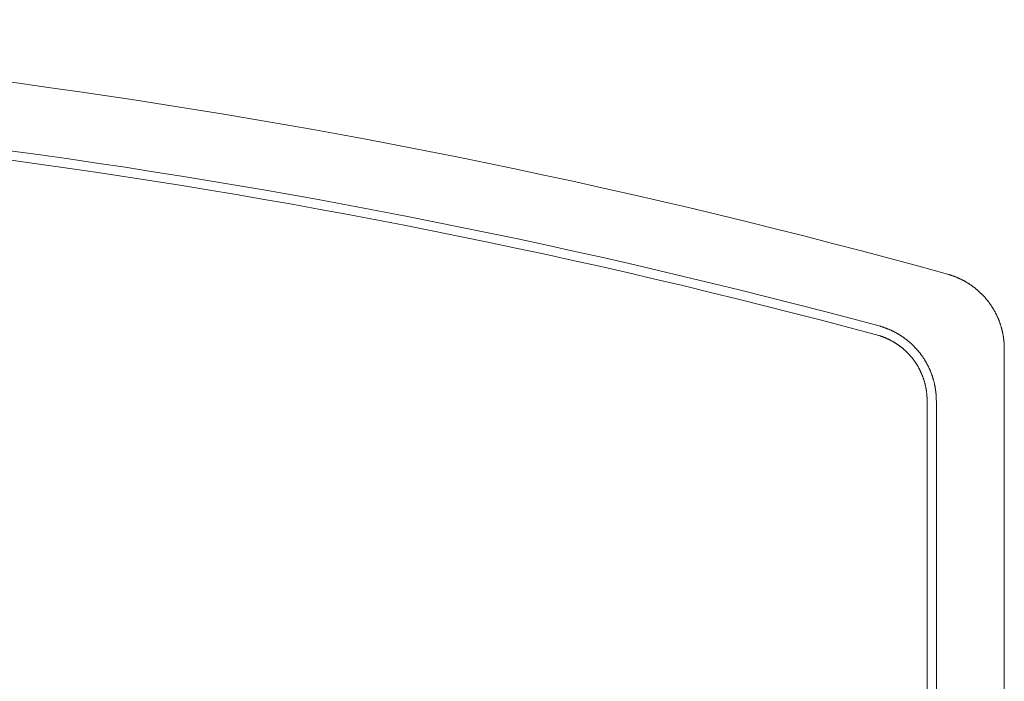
# Model space of a CAD drawing. Extents: x 0 to 59450, y 0 to 42050.
# Tile 295 of 304: x 48134 to 48760, y 30726 to 31146. Entities that reach past the tile are written whole.
import ezdxf

# ---------------------------------------------------------------- set-up
doc = ezdxf.new("R2010")
doc.units = 0
doc.header["$LTSCALE"] = 20
doc.header["$MEASUREMENT"] = 0
doc.layers.get('0').update_dxf_attribs({"linetype": 'CONTINUOUS'})

msp = doc.modelspace()

# ---------------------------------------------------------------- linework, layer by layer
at = {"color": 3, "linetype": 'Continuous', "lineweight": 13}
for p, q in [((48724.126, 30984.695), (48724.687, 30984.536)), ((48680.555, 30951.802), (48681.118, 30951.646)), ((48760.211, 30937.245), (48760.211, 29848.553)), ((48711.129, 30904.254), (48711.126, 30904.77)), ((48711.129, 29910.191), (48711.129, 30904.254)), ((48716.997, 29910.191), (48716.997, 30904.254))]:
    msp.add_line(p, q, dxfattribs=at)
for centre, radius, start, end in [((47535.211, 26696.458), 4450, 74.503948, 105.49608), ((47535.211, 26696.458), 4406.787, 74.935601, 105.06442), ((47535.211, 26696.458), 4400.918, 74.935601, 105.06442), ((48710.673, 30936.169), 50.356, 73.177883, 73.841444), ((48710.681, 30936.247), 50.279, 72.496021, 73.160367), ((48710.703, 30936.289), 50.233, 71.841125, 72.505854), ((48710.697, 30936.319), 50.206, 71.159515, 71.824429), ((48710.718, 30936.361), 50.16, 70.501302, 71.166538), ((48710.716, 30936.388), 50.135, 69.822798, 70.488364), ((48710.737, 30936.427), 50.091, 69.164214, 69.830128), ((48710.735, 30936.469), 50.053, 68.478741, 69.145021), ((48710.755, 30936.488), 50.027, 67.825049, 68.491707), ((48710.754, 30936.529), 49.99, 67.140202, 67.807267), ((48710.775, 30936.562), 49.951, 66.479701, 67.147166), ((48710.775, 30936.593), 49.923, 65.797415, 66.465336), ((48710.794, 30936.623), 49.888, 65.135501, 65.80384), ((48710.794, 30936.651), 49.863, 64.453044, 65.121865), ((48710.814, 30936.679), 49.829, 63.790603, 64.459881), ((48710.816, 30936.716), 49.794, 63.103547, 63.773393), ((48710.832, 30936.724), 49.78, 62.445916, 63.11611), ((48710.827, 30936.76), 49.75, 61.751132, 62.421687), ((48710.845, 30936.764), 49.738, 61.096406, 61.767312), ((48710.847, 30936.806), 49.7, 60.4031, 61.074528), ((48710.875, 30936.83), 49.666, 59.746117, 60.418136), ((48710.892, 30936.897), 49.6, 59.050699, 59.723562), ((48710.928, 30936.939), 49.545, 58.388194, 59.061884), ((48710.955, 30937.021), 49.46, 57.689991, 58.364725), ((48711.008, 30937.08), 49.383, 57.029049, 57.704963), ((48711.06, 30937.193), 49.26, 56.330987, 57.00853), ((48711.101, 30937.24), 49.198, 55.66165, 56.340007), ((48711.096, 30937.26), 49.184, 54.966078, 55.64461), ((48711.092, 30937.237), 49.205, 54.298966, 54.977197), ((48711.043, 30937.192), 49.271, 53.606326, 54.283674), ((48711.028, 30937.159), 49.306, 52.937318, 53.614092), ((48710.998, 30937.139), 49.34, 52.24732, 52.923672), ((48710.991, 30937.112), 49.365, 51.584424, 52.260461), ((48710.967, 30937.115), 49.378, 50.884778, 51.560518), ((48710.968, 30937.094), 49.394, 50.224954, 50.900529), ((48710.952, 30937.107), 49.394, 49.526371, 50.201861), ((48710.96, 30937.094), 49.398, 48.867065, 49.542568), ((48710.954, 30937.116), 49.386, 48.170093, 48.8457), ((48710.97, 30937.119), 49.374, 47.505227, 48.18102), ((48710.974, 30937.149), 49.348, 46.809519, 47.485617), ((48710.998, 30937.159), 49.325, 46.1452, 46.821648), ((48711.012, 30937.195), 49.289, 45.450517, 46.127442), ((48711.045, 30937.213), 49.253, 44.786484, 45.463959), ((48711.074, 30937.269), 49.193, 44.0848, 44.763033), ((48711.097, 30937.274), 49.173, 43.421619, 44.100202), ((48711.09, 30937.292), 49.166, 42.722009, 43.400628), ((48711.097, 30937.288), 49.163, 42.052171, 42.730826), ((48711.089, 30937.305), 49.158, 41.352533, 42.031232), ((48711.104, 30937.298), 49.151, 40.691931, 41.370788), ((48711.11, 30937.326), 49.128, 39.991931, 40.671098), ((48711.136, 30937.334), 49.103, 39.324098, 40.003604), ((48711.151, 30937.368), 49.07, 38.624685, 39.304646), ((48711.189, 30937.394), 49.024, 37.948267, 38.628807), ((48711.228, 30937.435), 48.968, 37.25669, 37.938081), ((48711.256, 30937.453), 48.935, 36.579172, 37.260984), ((48711.254, 30937.46), 48.933, 35.888657, 36.57057), ((48711.245, 30937.448), 48.947, 35.211712, 35.893381), ((48711.198, 30937.433), 48.994, 34.513758, 35.194778), ((48711.18, 30937.409), 49.023, 33.844767, 34.52539), ((48711.157, 30937.412), 49.04, 33.146309, 33.826685), ((48711.152, 30937.398), 49.052, 32.476163, 33.156385), ((48711.138, 30937.408), 49.058, 31.777438, 32.45756), ((48711.146, 30937.403), 49.054, 31.10679, 31.78695), ((48711.149, 30937.417), 49.044, 30.414696, 31.095042), ((48711.163, 30937.417), 49.032, 29.74268, 30.423167), ((48711.164, 30937.438), 49.021, 29.04162, 29.722232), ((48711.144, 30937.412), 49.051, 28.376191, 29.056425), ((48711.074, 30937.397), 49.12, 27.673711, 28.352959), ((48711.032, 30937.355), 49.177, 27.016044, 27.694555), ((48710.981, 30937.354), 49.222, 26.311937, 26.989775), ((48710.95, 30937.323), 49.264, 25.651319, 26.328629), ((48710.91, 30937.323), 49.3, 24.954052, 25.63085), ((48710.888, 30937.3), 49.329, 24.290977, 24.967407), ((48710.861, 30937.302), 49.353, 23.599456, 24.275577), ((48710.851, 30937.297), 49.364, 22.924834, 23.60076), ((48710.835, 30937.3), 49.378, 22.238828, 22.914633), ((48710.837, 30937.286), 49.381, 21.578966, 22.254753), ((48667.342, 30903.254), 50.315, 73.44388, 74.109573), ((48667.327, 30903.261), 50.312, 72.759483, 73.425199), ((48667.332, 30903.237), 50.333, 72.108224, 72.773857), ((48667.321, 30903.262), 50.313, 71.420842, 72.086692), ((48667.335, 30903.276), 50.295, 70.765334, 71.431458), ((48667.328, 30903.296), 50.278, 70.083593, 70.750053), ((48667.345, 30903.322), 50.248, 69.424493, 70.091339), ((48667.345, 30903.364), 50.209, 68.740812, 69.408247), ((48667.368, 30903.399), 50.168, 68.081949, 68.749973), ((48667.373, 30903.457), 50.112, 67.394908, 68.063693), ((48667.402, 30903.508), 50.054, 66.732355, 67.401918), ((48710.836, 30937.306), 49.375, 20.880733, 21.556609), ((48710.848, 30937.308), 49.363, 20.207563, 20.883572), ((48710.856, 30937.318), 49.352, 19.523805, 20.200039), ((48710.884, 30937.32), 49.325, 18.855321, 19.531939), ((48710.922, 30937.351), 49.279, 18.158214, 18.835481), ((48710.936, 30937.352), 49.266, 17.485317, 18.162762), ((48710.915, 30937.358), 49.284, 16.79391, 17.471135), ((48710.865, 30937.326), 49.341, 16.135951, 16.812419), ((48710.759, 30937.314), 49.446, 15.440903, 16.115912), ((48710.688, 30937.283), 49.522, 14.778823, 15.452767), ((48710.62, 30937.281), 49.589, 14.088386, 14.761381), ((48654.137, 30858.255), 91.338, 73.451041, 74.185078), ((48670.782, 30913.017), 34.105, 72.550215, 74.051297), ((48669.624, 30909.214), 38.08, 71.731822, 72.604607), ((48641.998, 30830.926), 121.094, 70.716745, 70.93055), ((48666.771, 30901.64), 46.167, 70.134181, 70.754376), ((48669.968, 30909.889), 37.322, 69.629746, 70.446722), ((48667.832, 30904.196), 43.403, 68.916026, 69.602615), ((48666.446, 30900.811), 47.06, 68.201889, 68.825097), ((48667.516, 30903.513), 44.154, 67.520464, 68.188601), ((48667.978, 30904.538), 43.031, 66.878901, 67.567322), ((48667.678, 30903.871), 43.762, 66.184818, 66.860711), ((48667.555, 30903.588), 44.071, 65.516024, 66.18653), ((48667.641, 30903.816), 43.827, 64.81972, 65.494083), ((48667.689, 30903.886), 43.743, 64.162535, 64.838507), ((48667.417, 30903.578), 49.984, 66.0461, 66.71668), ((48667.45, 30903.631), 49.922, 65.385168, 66.056637), ((48667.465, 30903.703), 49.85, 64.693898, 65.366379), ((48667.483, 30903.721), 49.827, 64.030545, 64.703335), ((48667.458, 30903.709), 49.847, 63.338694, 64.011198), ((48667.461, 30903.685), 49.868, 62.681043, 63.353419), ((48667.447, 30903.699), 49.862, 61.987304, 62.659699), ((48667.457, 30903.694), 49.862, 61.327794, 62.000274), ((48667.449, 30903.716), 49.846, 60.635398, 61.308076), ((48667.466, 30903.718), 49.836, 59.977414, 60.650353), ((48667.467, 30903.758), 49.801, 59.282159, 59.955511), ((48667.489, 30903.776), 49.774, 58.61961, 59.293398), ((48667.497, 30903.823), 49.73, 57.92513, 58.599506), ((48667.529, 30903.858), 49.683, 57.259915, 57.934937), ((48667.549, 30903.919), 49.622, 56.565139, 57.241049), ((48667.583, 30903.952), 49.576, 55.900518, 56.577111), ((48667.596, 30903.994), 49.533, 55.208888, 55.886154), ((48667.607, 30904.004), 49.519, 54.534598, 55.211957), ((48667.574, 30903.977), 49.56, 53.845394, 54.522314), ((48667.571, 30903.956), 49.578, 53.180035, 53.856726), ((48667.555, 30903.966), 49.581, 52.481388, 53.158016), ((48710.576, 30937.257), 49.638, 13.430009, 14.102325), ((48710.533, 30937.269), 49.676, 12.734428, 13.406124), ((48710.497, 30937.245), 49.717, 12.080138, 12.751227), ((48710.449, 30937.254), 49.762, 11.38855, 12.05891), ((48710.47, 30937.251), 49.742, 10.726618, 11.397199), ((48710.538, 30937.272), 49.671, 10.045507, 10.717009), ((48710.414, 30937.237), 49.8, 9.390263, 10.059793), ((48710.09, 30937.208), 50.124, 8.698308, 9.363191), ((48710.43, 30937.25), 49.782, 8.039408, 8.709545), ((48711.293, 30937.39), 48.907, 7.335394, 8.018551), ((48710.053, 30937.197), 50.162, 6.709866, 7.373268), ((48667.648, 30903.834), 43.807, 63.468966, 64.143835), ((48667.647, 30903.823), 43.818, 62.799648, 63.4742), ((48667.652, 30903.852), 43.79, 62.113119, 62.788277), ((48667.674, 30903.883), 43.752, 61.444022, 62.119643), ((48667.675, 30903.904), 43.734, 60.755368, 61.431371), ((48667.696, 30903.932), 43.698, 60.085624, 60.762092), ((48667.707, 30903.975), 43.655, 59.392839, 60.069986), ((48667.738, 30904.006), 43.613, 58.728731, 59.406599), ((48667.759, 30904.069), 43.549, 58.030248, 58.709059), ((48667.792, 30904.106), 43.5, 57.362192, 58.041746), ((48667.806, 30904.145), 43.459, 56.669505, 57.349791), ((48667.818, 30904.156), 43.444, 55.994355, 56.674791), ((48667.793, 30904.142), 43.47, 55.297528, 55.977575), ((48667.793, 30904.125), 43.483, 54.629838, 55.309706), ((48667.781, 30904.129), 43.487, 53.934841, 54.614695), ((48667.789, 30904.132), 43.48, 53.261434, 53.941349), ((48667.785, 30904.151), 43.467, 52.561296, 53.241362), ((48667.8, 30904.153), 43.456, 51.895794, 52.576096), ((48667.805, 30904.182), 43.43, 51.196691, 51.877373), ((48667.828, 30904.199), 43.403, 50.525301, 51.206395), ((48667.841, 30904.234), 43.368, 49.826878, 50.508518), ((48667.873, 30904.252), 43.333, 49.162341, 49.844627), ((48667.561, 30903.957), 49.583, 51.817162, 52.493802), ((48667.554, 30903.974), 49.575, 51.121779, 51.798526), ((48667.568, 30903.973), 49.567, 50.458518, 51.135454), ((48667.571, 30903.999), 49.544, 49.763848, 50.441122), ((48667.594, 30904.022), 49.512, 49.089387, 49.76703), ((48667.606, 30904.056), 49.479, 48.396585, 49.074734), ((48667.641, 30904.08), 49.438, 47.729402, 48.408157), ((48667.671, 30904.138), 49.375, 47.030148, 47.709774), ((48667.703, 30904.155), 49.34, 46.363814, 47.043988), ((48667.711, 30904.192), 49.308, 45.660759, 46.341307), ((48667.71, 30904.18), 49.317, 44.988372, 45.668802), ((48667.667, 30904.147), 49.371, 44.301136, 44.980938), ((48667.654, 30904.13), 49.392, 43.624722, 44.304147), ((48667.631, 30904.125), 49.412, 42.931645, 43.610856), ((48667.631, 30904.112), 49.421, 42.263138, 42.942227), ((48667.617, 30904.123), 49.424, 41.563718, 42.242753), ((48706.802, 30936.82), 53.435, 6.084216, 6.703338), ((48710.962, 30937.341), 49.243, 5.311809, 5.994531), ((48717.855, 30938.007), 42.318, 4.464997, 5.278109), ((48707.857, 30936.935), 52.369, 4.166164, 4.783189), ((48622.609, 30930.646), 137.85, 3.986997, 4.198965), ((48717.011, 30937.827), 43.181, 2.321183, 3.190507), ((48721.491, 30937.972), 38.698, 0.881444, 2.376345), ((48656.43, 30935.889), 103.789, 0.748208, 1.478408), ((48667.901, 30904.31), 43.271, 48.456181, 49.139376), ((48667.932, 30904.331), 43.235, 47.784803, 48.468581), ((48667.94, 30904.364), 43.205, 47.079649, 47.763833), ((48667.942, 30904.351), 43.212, 46.408547, 47.092641), ((48667.906, 30904.328), 43.255, 45.711245, 46.394732), ((48667.895, 30904.312), 43.273, 45.033003, 45.716136), ((48667.877, 30904.308), 43.289, 44.336603, 45.019543), ((48667.878, 30904.304), 43.291, 43.658895, 44.341732), ((48667.866, 30904.306), 43.298, 42.963136, 43.645936), ((48667.876, 30904.31), 43.289, 42.285599, 42.96847), ((48667.876, 30904.322), 43.28, 41.59079, 42.273859), ((48667.893, 30904.332), 43.261, 40.911546, 41.594861), ((48667.902, 30904.351), 43.242, 40.217304, 40.900974), ((48667.931, 30904.371), 43.207, 39.537428, 40.221592), ((48667.959, 30904.405), 43.163, 38.841784, 39.526703), ((48667.982, 30904.41), 43.143, 38.170469, 38.855724), ((48667.973, 30904.43), 43.137, 37.456187, 38.141442), ((48667.626, 30904.118), 49.42, 40.896438, 41.575528), ((48667.625, 30904.139), 49.407, 40.197363, 40.876637), ((48667.644, 30904.142), 49.391, 39.530315, 40.209823), ((48667.653, 30904.169), 49.366, 38.832552, 39.512405), ((48667.687, 30904.182), 49.333, 38.165357, 38.845693), ((48667.718, 30904.234), 49.275, 37.45886, 38.139943), ((48667.744, 30904.238), 49.253, 36.791922, 37.473336), ((48667.735, 30904.248), 49.254, 36.094704, 36.776119), ((48667.721, 30904.232), 49.275, 35.419442, 36.100525), ((48667.668, 30904.203), 49.335, 34.731338, 35.411675), ((48667.645, 30904.182), 49.366, 34.056054, 34.735907), ((48667.616, 30904.179), 49.391, 33.36008, 34.039588), ((48667.607, 30904.17), 49.404, 32.684066, 33.363341), ((48667.588, 30904.168), 49.421, 31.995558, 32.674648), ((48667.961, 30904.401), 43.164, 36.792828, 37.477747), ((48667.915, 30904.386), 43.21, 36.087627, 36.771791), ((48667.893, 30904.37), 43.237, 35.404986, 36.088657), ((48667.868, 30904.355), 43.266, 34.717769, 35.401084), ((48667.859, 30904.35), 43.277, 34.033552, 34.716621), ((48667.841, 30904.352), 43.291, 33.335696, 34.018567), ((48667.842, 30904.338), 43.298, 32.668642, 33.351442), ((48667.836, 30904.358), 43.292, 31.959428, 32.642266), ((48667.846, 30904.351), 43.287, 31.290767, 31.973708), ((48667.85, 30904.37), 43.274, 30.589623, 31.272757), ((48667.873, 30904.373), 43.252, 29.91773, 30.601219), ((48667.9, 30904.397), 43.216, 29.223785, 29.90788), ((48667.909, 30904.402), 43.206, 28.539929, 29.224114), ((48667.879, 30904.397), 43.235, 27.842818, 28.526597), ((48667.851, 30904.377), 43.269, 27.166609, 27.849804), ((48667.591, 30904.158), 49.424, 31.327325, 32.00636), ((48667.586, 30904.174), 49.419, 30.629412, 31.308502), ((48667.6, 30904.173), 49.408, 29.959785, 30.638996), ((48667.606, 30904.188), 49.395, 29.269281, 29.948705), ((48667.635, 30904.204), 49.362, 28.588801, 29.268602), ((48667.669, 30904.234), 49.318, 27.896736, 28.577166), ((48667.682, 30904.234), 49.307, 27.223248, 27.903796), ((48667.651, 30904.231), 49.335, 26.52947, 27.209644), ((48667.621, 30904.212), 49.37, 25.85463, 26.534257), ((48667.559, 30904.189), 49.436, 25.168553, 25.847308), ((48667.524, 30904.164), 49.479, 24.499615, 25.177764), ((48667.486, 30904.165), 49.513, 23.802287, 24.47993), ((48667.793, 30904.361), 43.328, 26.467253, 27.14954), ((48667.76, 30904.335), 43.369, 25.797629, 26.47927), ((48667.722, 30904.334), 43.404, 25.095106, 25.776201), ((48667.702, 30904.31), 43.432, 24.431697, 25.11238), ((48667.674, 30904.319), 43.454, 23.726071, 24.406374), ((48667.663, 30904.304), 43.47, 23.058466, 23.738532), ((48667.649, 30904.314), 43.479, 22.358922, 23.038838), ((48667.648, 30904.299), 43.486, 21.696961, 22.376816), ((48667.645, 30904.317), 43.482, 20.993369, 21.673238), ((48667.658, 30904.311), 43.472, 20.326364, 21.006412), ((48667.677, 30904.341), 43.443, 19.61765, 20.298086), ((48667.671, 30904.324), 43.455, 18.956611, 19.636898), ((48667.622, 30904.318), 43.503, 18.263374, 18.942931), ((48667.466, 30904.151), 49.536, 23.130667, 23.807942), ((48667.438, 30904.153), 49.561, 22.439084, 23.116021), ((48667.432, 30904.14), 49.573, 21.773398, 22.450145), ((48667.42, 30904.143), 49.583, 21.087689, 21.764329), ((48667.425, 30904.147), 49.577, 20.409014, 21.085642), ((48667.425, 30904.159), 49.573, 19.719676, 20.396366), ((48667.446, 30904.155), 49.554, 19.054997, 19.731917), ((48667.474, 30904.179), 49.52, 18.361815, 19.039174), ((48667.472, 30904.171), 49.524, 17.692709, 18.369975), ((48667.423, 30904.174), 49.57, 16.995584, 17.672175), ((48667.379, 30904.142), 49.621, 16.340476, 17.016387), ((48667.58, 30904.302), 43.548, 17.586681, 18.265492), ((48667.517, 30904.29), 43.612, 16.898835, 17.576696), ((48667.475, 30904.274), 43.657, 16.226436, 16.903587), ((48667.432, 30904.274), 43.698, 15.533013, 16.209511), ((48667.402, 30904.26), 43.731, 14.864819, 15.540814), ((48667.368, 30904.262), 43.763, 14.175198, 14.850715), ((48667.35, 30904.257), 43.782, 13.500414, 14.175601), ((48667.329, 30904.261), 43.802, 12.814548, 13.489471), ((48667.321, 30904.248), 43.812, 12.154086, 12.828852), ((48667.313, 30904.269), 43.816, 11.450428, 12.125107), ((48667.317, 30904.256), 43.814, 10.79268, 11.467413), ((48667.328, 30904.27), 43.8, 10.103049, 10.777994), ((48667.316, 30904.148), 49.68, 15.639077, 16.314107), ((48667.274, 30904.123), 49.727, 14.978891, 15.653265), ((48667.228, 30904.124), 49.771, 14.290585, 14.964343), ((48667.204, 30904.111), 49.798, 13.624768, 14.298128), ((48667.18, 30904.124), 49.818, 12.930796, 13.603839), ((48667.157, 30904.1), 49.846, 12.278292, 12.950941), ((48667.117, 30904.108), 49.883, 11.588004, 12.260115), ((48667.147, 30904.112), 49.853, 10.918378, 11.590875), ((48667.226, 30904.141), 49.77, 10.228991, 10.902656), ((48667.133, 30904.107), 49.868, 9.576141, 10.248276), ((48666.874, 30904.082), 50.127, 8.886833, 9.555192), ((48667.307, 30904.259), 43.823, 9.437757, 10.11234), ((48667.238, 30904.257), 43.892, 8.751308, 9.42486), ((48667.18, 30904.249), 43.95, 8.078038, 8.750675), ((48667.111, 30904.249), 44.018, 7.394154, 8.065761), ((48667.06, 30904.243), 44.069, 6.722948, 7.393753), ((48667.007, 30904.245), 44.122, 6.040986, 6.711013), ((48666.968, 30904.233), 44.163, 5.382517, 6.051928), ((48666.927, 30904.238), 44.203, 4.702387, 5.371194), ((48666.9, 30904.235), 44.23, 4.034105, 4.702496), ((48666.876, 30904.242), 44.253, 3.355298, 4.023328), ((48666.856, 30904.241), 44.274, 2.687968, 3.3557), ((48666.841, 30904.248), 44.288, 2.009932, 2.67745), ((48667.227, 30904.138), 49.769, 8.211433, 8.88524), ((48668.057, 30904.278), 48.928, 7.501443, 8.18782), ((48666.799, 30904.064), 50.204, 6.890143, 7.556376), ((48663.531, 30903.687), 53.493, 6.250256, 6.871756), ((48667.666, 30904.214), 49.325, 5.479607, 6.164395), ((48674.547, 30904.89), 42.411, 4.64266, 5.457603), ((48664.564, 30903.8), 52.45, 4.328686, 4.947419), ((48579.703, 30897.296), 137.56, 4.148582, 4.361894), ((48673.723, 30904.716), 43.253, 2.485473, 3.356325), ((48678.253, 30904.877), 38.721, 1.039605, 2.537706), ((48666.845, 30904.239), 44.284, 1.354441, 2.021979), ((48666.837, 30904.255), 44.291, 0.665853, 1.333254), ((48613.329, 30902.618), 103.681, 0.904191, 1.636915)]:
    msp.add_arc(centre, radius, start, end, dxfattribs=at)

doc.saveas('drawing.dxf')
